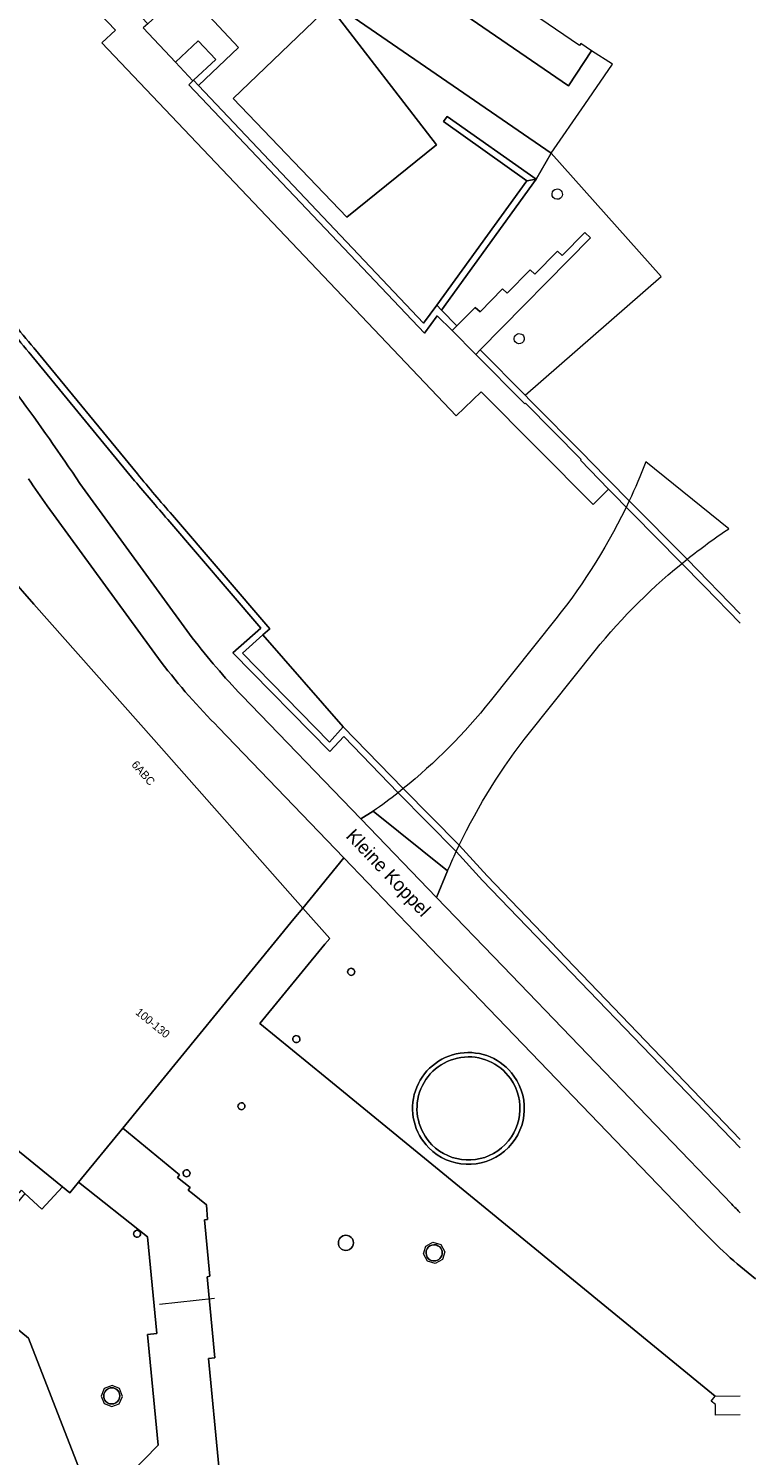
# Model space of a CAD drawing. Header units: metres. Extents: x 151448 to 154749, y 463108 to 465296.
# Tile 297 of 449: x 154680 to 154748, y 463488 to 463620. Entities that reach past the tile are written whole.
import ezdxf
from ezdxf.enums import TextEntityAlignment as Align

# ---------------------------------------------------------------- set-up
doc = ezdxf.new("R2010")
doc.units = ezdxf.units.M
for name, color, linetype, lineweight in [('B-PV-GK-BESCHOEIING-G', 253, 'Continuous', 9), ('B-PV-GK-KADEMUUR-GV', 253, 'Continuous', 9), ('B-PV-GR-GROENVOORZIENING-GV', 253, 'Continuous', 9), ('B-PV-IE-TERREINAFSCHEIDING_KUNSTMATIG_HEKWERK-G', 253, 'Continuous', 9), ('B-PV-IE-TERREINAFSCHEIDING_KUNSTMATIG_MUUR-GV', 253, 'Continuous', 9), ('B-PV-KW-KUNSTWERK_DEK-GV', 253, 'Continuous', 9), ('B-PV-KW-KUNSTWERK_STEIGER-GV', 253, 'Continuous', 9), ('B-PV-OG-BEBOUWING-GV', 1, 'Continuous', 9), ('B-PV-OG-BEBOUWING-T18', 2, 'Continuous', 9), ('B-PV-OG-TERREIN_BEGROEID-GV', 253, 'Continuous', 9), ('B-PV-OG-TOPOGRAFIE-T18', 2, 'Continuous', 9), ('B-PV-OG-WATER-GV', 253, 'Continuous', 9), ('B-PV-VH-GESLOTENVERHARDING_ASFALT-GV', 253, 'Continuous', 9), ('B-PV-VH-GESLOTENVERHARDING_BETON-GV', 253, 'Continuous', 9), ('B-PV-VH-OPENVERHARDING_BETONELEMENT-GV', 253, 'Continuous', 9), ('B-PV-VH-OPENVERHARDING_BETONSTRAATSTEEN-GV', 253, 'Continuous', 9), ('B-PV-VH-OPENVERHARDING_SIERBESTRATING-GV', 253, 'Continuous', 9), ('B-PV-VH-OPENVERHARDING_STRAATBAKSTEEN-GV', 253, 'Continuous', 9)]:
    doc.layers.add(name, color=color, linetype=linetype, lineweight=lineweight)
doc.styles.add('Drong', font='txt', dxfattribs={"height": 1.8})

msp = doc.modelspace()

# ---------------------------------------------------------------- linework, layer by layer
at = {"layer": 'B-PV-GK-BESCHOEIING-G', "flags": 128}
msp.add_lwpolyline([(154746.161, 463517.359), (154722.793, 463541.675), (154720.218, 463544.503), (154715.036, 463549.739), (154709.523, 463555.44), (154702.098, 463563.904), (154702.745, 463564.46), (154693.749, 463574.956)], dxfattribs=at)
at = {"layer": 'B-PV-GK-KADEMUUR-GV', "flags": 128}
msp.add_lwpolyline([(154719.558, 463591.991), (154720.008, 463592.429), (154718.589, 463593.887), (154718.147, 463594.341), (154716.929, 463592.66), (154696.147, 463614.612), (154695.705, 463615.079), (154695.647, 463615.024), (154695.273, 463614.675), (154717.016, 463591.75), (154718.193, 463593.363)], close=True, dxfattribs=at)
at = {"layer": 'B-PV-GK-KADEMUUR-GV'}
for points in [[(154676.6, 463594.632, -0.0105561), (154680.485, 463589.991)], [(154680.948, 463590.39, 0.0056337), (154677.047, 463595.037)], [(154690.264, 463578.121, 0.0018301), (154693.311, 463574.566)], [(154693.749, 463574.956, -0.0096576), (154690.52, 463578.771)]]:
    msp.add_lwpolyline(points, format="xyb", dxfattribs=at)
at = {"layer": 'B-PV-GK-KADEMUUR-GV', "flags": 128}
for points in [[(154680.485, 463589.991), (154690.264, 463578.121)], [(154690.52, 463578.771), (154680.948, 463590.39)], [(154746.161, 463565.862), (154741.244, 463570.886), (154735.907, 463576.271), (154732.242, 463580.006), (154731.806, 463580.452), (154726.737, 463585.577), (154726.296, 463586.022), (154722.16, 463590.204), (154721.75, 463589.787), (154726.289, 463585.225), (154726.349, 463585.285), (154731.475, 463580.106), (154731.404, 463580.035), (154734.008, 463577.36), (154742.862, 463568.375), (154746.161, 463565.004)], [(154693.311, 463574.566), (154701.907, 463564.539), (154699.312, 463562.247), (154708.271, 463553.139), (154709.565, 463554.542), (154714.581, 463549.355), (154719.945, 463543.937), (154722.371, 463541.267), (154746.161, 463516.578)], [(154746.161, 463517.359), (154722.793, 463541.675), (154720.218, 463544.503), (154720.215, 463544.506), (154715.047, 463549.728), (154715.036, 463549.739), (154709.523, 463555.44), (154708.249, 463554.016), (154700.206, 463562.225), (154702.098, 463563.904), (154702.745, 463564.46), (154693.749, 463574.956)]]:
    msp.add_lwpolyline(points, dxfattribs=at)
at = {"layer": 'B-PV-GR-GROENVOORZIENING-GV'}
for points in [[(154709.738, 463508.52, 0.9679452), (154709.749, 463507.116)], [(154709.749, 463507.116, 1.0149511), (154709.738, 463508.52)], [(154718.42, 463507.441, 1.0028456), (154717.395, 463506.359)], [(154717.395, 463506.359, 0.9933604), (154718.42, 463507.441)], [(154688.683, 463494.238, 0.9708264), (154687.61, 463493.186)], [(154687.61, 463493.186, 1.0141163), (154688.683, 463494.238)]]:
    msp.add_lwpolyline(points, format="xyb", dxfattribs=at)
at = {"layer": 'B-PV-IE-TERREINAFSCHEIDING_KUNSTMATIG_HEKWERK-G', "flags": 128}
for points in [[(154717.147, 463507.514), (154717.799, 463507.884), (154718.514, 463507.67), (154718.884, 463507.005), (154718.678, 463506.29), (154718.014, 463505.929), (154717.293, 463506.134), (154716.929, 463506.792)], [(154687.463, 463494.378), (154687.169, 463493.68), (154687.459, 463492.986), (154688.142, 463492.71), (154688.838, 463492.98), (154689.142, 463493.655), (154688.868, 463494.374), (154688.182, 463494.652)]]:
    msp.add_lwpolyline(points, close=True, dxfattribs=at)
msp.add_lwpolyline([(154692.552, 463502.177), (154697.622, 463502.715)], dxfattribs=at)
at = {"layer": 'B-PV-IE-TERREINAFSCHEIDING_KUNSTMATIG_MUUR-GV', "flags": 128}
msp.add_lwpolyline([(154726.453, 463605.801), (154718.147, 463594.341), (154718.589, 463593.887), (154727.323, 463605.952)], close=True, dxfattribs=at)
at = {"layer": 'B-PV-IE-TERREINAFSCHEIDING_KUNSTMATIG_MUUR-GV'}
for points in [[(154725.272, 463523.211, 1.0860506), (154717.417, 463516.586)], [(154717.7, 463516.876, -1.0863103), (154724.955, 463522.97)], [(154717.417, 463516.586, 0.9216753), (154725.272, 463523.211)], [(154724.955, 463522.97, -0.921338), (154717.7, 463516.876)]]:
    msp.add_lwpolyline(points, format="xyb", dxfattribs=at)
at = {"layer": 'B-PV-KW-KUNSTWERK_DEK-GV'}
for points in [[(154737.452, 463579.874, -0.017755), (154735.907, 463576.271)], [(154735.907, 463576.271, -0.0580635), (154729.14, 463565.396)], [(154741.244, 463570.886, -0.0215398), (154745.116, 463573.712)], [(154732.761, 463562.473, -0.0537791), (154741.244, 463570.886)], [(154723.078, 463557.788, -0.0537567), (154715.047, 463549.728)], [(154720.215, 463544.507, -0.0557415), (154726.695, 463554.874)], [(154714.581, 463549.355, -0.0132036), (154712.288, 463547.641)], [(154719.145, 463542.136, -0.0088619), (154719.945, 463543.937)]]:
    msp.add_lwpolyline(points, format="xyb", dxfattribs=at)
at = {"layer": 'B-PV-KW-KUNSTWERK_DEK-GV', "flags": 128}
for points in [[(154745.116, 463573.712), (154737.452, 463579.874)], [(154729.14, 463565.396), (154723.078, 463557.788)], [(154726.695, 463554.874), (154732.761, 463562.473)], [(154715.047, 463549.728), (154714.581, 463549.355)], [(154712.288, 463547.641), (154719.145, 463542.136)], [(154719.945, 463543.937), (154720.215, 463544.507)]]:
    msp.add_lwpolyline(points, dxfattribs=at)
at = {"layer": 'B-PV-KW-KUNSTWERK_STEIGER-GV', "flags": 128}
msp.add_lwpolyline([(154685.63, 463622.733), (154688.493, 463619.72), (154687.243, 463618.531), (154719.95, 463584.108), (154722.26, 463586.339), (154732.571, 463575.936), (154734.008, 463577.36), (154731.404, 463580.035), (154731.475, 463580.106), (154726.349, 463585.285), (154726.289, 463585.225), (154721.75, 463589.787), (154719.558, 463591.991), (154718.193, 463593.363), (154717.016, 463591.75), (154695.273, 463614.675), (154695.647, 463615.024), (154694.03, 463616.746), (154691.06, 463619.908)], dxfattribs=at)
at = {"layer": 'B-PV-OG-BEBOUWING-GV', "flags": 128}
msp.add_lwpolyline([(154683.615, 463512.979), (154684.289, 463512.431), (154685.089, 463513.408), (154689.159, 463518.386), (154704.957, 463537.708), (154705.78, 463538.714), (154692.028, 463554.254), (154680.959, 463566.761), (154678.64, 463569.382), (154661.979, 463548.969), (154661.917, 463549.019), (154661.631, 463548.669), (154659.598, 463546.181), (154652.898, 463537.98), (154660.567, 463531.696), (154671.787, 463522.503), (154671.834, 463522.561)], close=True, dxfattribs=at)
at = {"layer": 'B-PV-OG-BEBOUWING-GV'}
for points in [[(154710.085, 463533.108, 1), (154710.41, 463532.545)], [(154710.41, 463532.545, 1), (154710.085, 463533.108)], [(154705.468, 463526.779, 1), (154704.905, 463526.454)], [(154704.905, 463526.454, 1), (154705.468, 463526.779)], [(154700.403, 463520.594, 0.9978956), (154699.841, 463520.269)], [(154699.841, 463520.269, 1.0021047), (154700.403, 463520.594)], [(154695.333, 463514.411, 1), (154694.77, 463514.086)], [(154694.77, 463514.086, 1), (154695.333, 463514.411)], [(154690.772, 463508.816, 0.9973367), (154690.209, 463508.491)], [(154690.209, 463508.491, 1), (154690.772, 463508.816)]]:
    msp.add_lwpolyline(points, format="xyb", dxfattribs=at)
at = {"layer": 'B-PV-OG-TERREIN_BEGROEID-GV'}
for points in [[(154724.955, 463522.97, 1.0863103), (154717.7, 463516.876)], [(154717.7, 463516.876, 0.921338), (154724.955, 463522.97)]]:
    msp.add_lwpolyline(points, format="xyb", dxfattribs=at)
at = {"layer": 'B-PV-OG-WATER-GV', "flags": 128}
for points in [[(154746.161, 463565.004), (154742.862, 463568.375), (154734.008, 463577.36), (154731.404, 463580.035), (154731.475, 463580.106), (154726.349, 463585.285), (154726.289, 463585.225), (154721.75, 463589.787), (154719.558, 463591.991), (154718.193, 463593.363), (154717.016, 463591.75), (154695.273, 463614.675), (154695.647, 463615.024), (154694.03, 463616.746), (154691.06, 463619.908)], [(154680.948, 463590.39), (154690.52, 463578.771)], [(154693.749, 463574.956), (154702.745, 463564.46), (154702.098, 463563.904), (154709.523, 463555.44), (154715.036, 463549.739), (154715.047, 463549.728), (154720.215, 463544.506), (154720.218, 463544.503), (154722.793, 463541.675), (154746.161, 463517.359)]]:
    msp.add_lwpolyline(points, dxfattribs=at)
at = {"layer": 'B-PV-OG-WATER-GV'}
for points in [[(154677.047, 463595.037, -0.0056337), (154680.948, 463590.39)], [(154690.52, 463578.771, 0.0096576), (154693.749, 463574.956)]]:
    msp.add_lwpolyline(points, format="xyb", dxfattribs=at)
at = {"layer": 'B-PV-VH-GESLOTENVERHARDING_ASFALT-GV'}
for points in [[(154737.452, 463579.874, -0.017755), (154735.907, 463576.271)], [(154735.907, 463576.271, -0.0580635), (154729.14, 463565.396)], [(154741.244, 463570.886, -0.0215398), (154745.116, 463573.712)], [(154732.761, 463562.473, -0.0537791), (154741.244, 463570.886)], [(154723.078, 463557.788, -0.0537567), (154715.047, 463549.728)], [(154720.215, 463544.507, -0.0557415), (154726.695, 463554.874)], [(154714.581, 463549.355, -0.0132036), (154712.288, 463547.641)], [(154719.145, 463542.136, -0.0088619), (154719.945, 463543.937)]]:
    msp.add_lwpolyline(points, format="xyb", dxfattribs=at)
at = {"layer": 'B-PV-VH-GESLOTENVERHARDING_ASFALT-GV', "flags": 128}
for points in [[(154745.116, 463573.712), (154737.452, 463579.874)], [(154729.14, 463565.396), (154723.078, 463557.788)], [(154726.695, 463554.874), (154732.761, 463562.473)], [(154715.047, 463549.728), (154714.581, 463549.355)], [(154712.288, 463547.641), (154719.145, 463542.136)], [(154719.945, 463543.937), (154720.215, 463544.507)]]:
    msp.add_lwpolyline(points, dxfattribs=at)
at = {"layer": 'B-PV-VH-GESLOTENVERHARDING_BETON-GV', "flags": 128}
msp.add_lwpolyline([(154680.132, 463512.384), (154681.71, 463510.934), (154683.615, 463512.979), (154671.834, 463522.561), (154671.787, 463522.503), (154660.567, 463531.696), (154658.676, 463529.361), (154660.399, 463527.771), (154660.597, 463527.983), (154663.6, 463525.196), (154663.806, 463525.428), (154666.794, 463522.651), (154667.005, 463522.877), (154670.008, 463520.095), (154670.23, 463520.326), (154673.136, 463517.638), (154673.337, 463517.857), (154676.392, 463515.023), (154676.586, 463515.25), (154679.629, 463512.441), (154679.822, 463512.669)], close=True, dxfattribs=at)
at = {"layer": 'B-PV-VH-OPENVERHARDING_BETONELEMENT-GV', "flags": 128}
msp.add_lwpolyline([(154698.047, 463487.195), (154697.079, 463497.157), (154697.655, 463497.217), (154696.965, 463504.686), (154697.211, 463504.732), (154696.705, 463509.947), (154697.001, 463509.973), (154696.885, 463511.316), (154695.59, 463512.377), (154695.201, 463512.696), (154695.381, 463512.914), (154694.222, 463513.863), (154694.406, 463514.088), (154689.159, 463518.386), (154685.089, 463513.408), (154691.438, 463508.36), (154691.531, 463507.414), (154692.319, 463499.448), (154691.443, 463499.373), (154692.433, 463489.15), (154688.619, 463485.251)], dxfattribs=at)
at = {"layer": 'B-PV-VH-OPENVERHARDING_BETONSTRAATSTEEN-GV', "flags": 128}
msp.add_lwpolyline([(154699.361, 463613.394), (154709.85, 463602.452), (154718.137, 463609.129), (154708.26, 463621.927)], close=True, dxfattribs=at)
at = {"layer": 'B-PV-VH-OPENVERHARDING_SIERBESTRATING-GV', "flags": 128}
for points in [[(154694.03, 463616.746), (154696.128, 463618.717), (154697.751, 463616.989), (154695.705, 463615.079), (154696.147, 463614.612), (154699.839, 463618.101), (154694.864, 463623.467), (154691.475, 463620.297), (154691.06, 463619.908)], [(154695.705, 463615.079), (154697.751, 463616.989), (154696.128, 463618.717), (154694.03, 463616.746), (154695.647, 463615.024)], [(154727.323, 463605.952), (154719.108, 463611.74), (154718.769, 463611.265), (154726.453, 463605.801)], [(154720.008, 463592.429), (154719.558, 463591.991), (154721.75, 463589.787), (154722.16, 463590.204), (154732.323, 463600.539), (154731.825, 463601.036), (154729.709, 463598.905), (154729.288, 463599.318), (154727.185, 463597.195), (154726.778, 463597.582), (154724.645, 463595.444), (154724.229, 463595.831), (154722.138, 463593.729), (154721.696, 463594.12)], [(154702.098, 463563.904), (154700.206, 463562.225), (154708.249, 463554.016), (154709.523, 463555.44)], [(154675.819, 463502.842), (154680.478, 463499.03), (154686.951, 463482.325), (154689.223, 463484.663), (154688.619, 463485.251), (154692.433, 463489.15), (154691.443, 463499.373), (154692.319, 463499.448), (154691.531, 463507.414), (154691.438, 463508.36), (154685.089, 463513.408), (154684.289, 463512.431), (154683.615, 463512.979), (154681.71, 463510.934), (154680.132, 463512.384), (154673.703, 463504.581)]]:
    msp.add_lwpolyline(points, close=True, dxfattribs=at)
for points in [[(154746.161, 463491.943), (154743.87, 463491.936), (154743.872, 463492.903), (154743.483, 463493.22), (154743.848, 463493.668), (154707.833, 463523.136), (154701.826, 463528.051), (154707.83, 463535.364), (154708.27, 463535.9), (154705.78, 463538.714), (154704.957, 463537.708), (154689.159, 463518.386), (154694.406, 463514.088), (154694.222, 463513.863), (154695.381, 463512.914), (154695.201, 463512.696), (154695.59, 463512.377), (154696.885, 463511.316), (154697.001, 463509.973), (154696.705, 463509.947), (154697.211, 463504.732), (154696.965, 463504.686), (154697.655, 463497.217), (154697.079, 463497.157), (154698.047, 463487.195)], [(154686.951, 463482.325), (154680.478, 463499.03), (154675.819, 463502.842), (154670.447, 463496.286), (154670.493, 463496.248), (154665.288, 463489.877), (154665.234, 463489.921), (154641.572, 463460.996)]]:
    msp.add_lwpolyline(points, dxfattribs=at)
at = {"layer": 'B-PV-VH-OPENVERHARDING_SIERBESTRATING-GV'}
for points in [[(154699.841, 463520.269, -0.9978956), (154700.403, 463520.594)], [(154700.403, 463520.594, -1.0021047), (154699.841, 463520.269)], [(154694.77, 463514.086, -1), (154695.333, 463514.411)], [(154695.333, 463514.411, -1), (154694.77, 463514.086)], [(154690.209, 463508.491, -0.9973367), (154690.772, 463508.816)], [(154690.772, 463508.816, -1), (154690.209, 463508.491)], [(154709.749, 463507.116, -0.9679452), (154709.738, 463508.52)], [(154709.738, 463508.52, -1.0149511), (154709.749, 463507.116)], [(154717.395, 463506.359, -1.0028456), (154718.42, 463507.441)], [(154718.42, 463507.441, -0.9933604), (154717.395, 463506.359)], [(154687.61, 463493.186, -0.9708264), (154688.683, 463494.238)], [(154688.683, 463494.238, -1.0141163), (154687.61, 463493.186)]]:
    msp.add_lwpolyline(points, format="xyb", dxfattribs=at)
at = {"layer": 'B-PV-VH-OPENVERHARDING_STRAATBAKSTEEN-GV', "flags": 128}
for points in [[(154555.822, 463723.419), (154559.723, 463721.406), (154575.34, 463713.423), (154585.642, 463708.128), (154593.002, 463703.15), (154591.649, 463702.654), (154698.916, 463628.85), (154728.721, 463608.343), (154731.822, 463612.85), (154734.368, 463616.582), (154732.433, 463617.805), (154730.296, 463614.578), (154704.429, 463632.328), (154706.653, 463635.534), (154704.759, 463636.882), (154702.528, 463633.648), (154650.458, 463669.474), (154637.447, 463678.461), (154607.735, 463699.028)], [(154565.653, 463709.912), (154579.362, 463703.013), (154587.653, 463697.074), (154644.372, 463656.446), (154645.457, 463657.958), (154645.938, 463657.646), (154646.666, 463658.698), (154653.354, 463653.936), (154651.551, 463651.325), (154677.728, 463632.707), (154682.154, 463629.305), (154686.39, 463625.669), (154691.475, 463620.297), (154694.864, 463623.467), (154699.839, 463618.101), (154696.147, 463614.612), (154716.929, 463592.66), (154718.147, 463594.341), (154726.453, 463605.801), (154718.769, 463611.265), (154719.108, 463611.74), (154727.323, 463605.952), (154728.721, 463608.343), (154698.916, 463628.85)], [(154690.264, 463578.121), (154680.485, 463589.991)], [(154695.567, 463563.641), (154685.207, 463577.878)], [(154685.207, 463577.878), (154695.567, 463563.641)], [(154682.181, 463575.828), (154692.723, 463561.398)], [(154692.723, 463561.398), (154682.181, 463575.828)], [(154746.161, 463516.578), (154722.371, 463541.267), (154719.945, 463543.937), (154714.581, 463549.355), (154709.565, 463554.542), (154708.271, 463553.139), (154699.312, 463562.247), (154701.907, 463564.539), (154693.311, 463574.566)], [(154678.64, 463569.382), (154680.959, 463566.761), (154692.028, 463554.254), (154705.78, 463538.714), (154709.57, 463543.346), (154698.008, 463555.372)], [(154745.382, 463511.375), (154724.232, 463533.359), (154718.138, 463539.674), (154711.135, 463546.931), (154700.15, 463558.314)], [(154700.15, 463558.314), (154711.135, 463546.931), (154712.288, 463547.641), (154719.145, 463542.136), (154718.138, 463539.674), (154724.232, 463533.359), (154745.382, 463511.375)], [(154698.008, 463555.372), (154709.57, 463543.346), (154718.32, 463534.245), (154742.441, 463509.189)], [(154742.441, 463509.189), (154718.32, 463534.245), (154709.57, 463543.346), (154705.78, 463538.714), (154708.27, 463535.9), (154707.83, 463535.364), (154701.826, 463528.051), (154707.833, 463523.136), (154743.848, 463493.668)], [(154743.848, 463493.668), (154746.161, 463493.697)]]:
    msp.add_lwpolyline(points, dxfattribs=at)
for points in [[(154731.445, 463618.462), (154731.328, 463618.3), (154726.217, 463621.766), (154725.561, 463620.782), (154725.31, 463620.957), (154725.416, 463621.116), (154712.229, 463630.196), (154712.105, 463630.019), (154711.883, 463630.233), (154712.521, 463631.163), (154707.346, 463634.808), (154707.462, 463634.965), (154706.653, 463635.534), (154704.429, 463632.328), (154730.296, 463614.578), (154732.433, 463617.805)], [(154699.361, 463613.394), (154708.26, 463621.927), (154718.137, 463609.129), (154709.85, 463602.452)], [(154728.721, 463608.343), (154727.323, 463605.952), (154718.589, 463593.887), (154720.008, 463592.429), (154721.696, 463594.12), (154722.138, 463593.729), (154724.229, 463595.831), (154724.645, 463595.444), (154726.778, 463597.582), (154727.185, 463597.195), (154729.288, 463599.318), (154729.709, 463598.905), (154731.825, 463601.036), (154732.323, 463600.539), (154722.16, 463590.204), (154726.296, 463586.022), (154738.85, 463596.987)], [(154711.135, 463546.931), (154718.138, 463539.674), (154719.145, 463542.136), (154712.288, 463547.641)]]:
    msp.add_lwpolyline(points, close=True, dxfattribs=at)
at = {"layer": 'B-PV-VH-OPENVERHARDING_STRAATBAKSTEEN-GV'}
for points in [[(154729.569, 463604.206, -0.9733807), (154728.941, 463604.929)], [(154728.941, 463604.929, -1.0266195), (154729.569, 463604.206)], [(154680.485, 463589.991, 0.0105561), (154676.6, 463594.632)], [(154685.207, 463577.878, 0.0237966), (154673.38, 463593.906)], [(154673.38, 463593.906, -0.0237966), (154685.207, 463577.878)], [(154725.396, 463590.943, -1.0453039), (154726.167, 463591.497)], [(154726.167, 463591.497, -0.918453), (154725.396, 463590.943)], [(154680.468, 463578.303, 0.0094974), (154682.181, 463575.828)], [(154682.181, 463575.828, -0.0094974), (154680.468, 463578.303)], [(154693.311, 463574.566, -0.0018301), (154690.264, 463578.121)], [(154700.15, 463558.314, -0.0242178), (154695.567, 463563.641)], [(154695.567, 463563.641, 0.0242178), (154700.15, 463558.314)], [(154692.723, 463561.398, 0.0350928), (154698.008, 463555.372)], [(154698.008, 463555.372, -0.0350928), (154692.723, 463561.398)], [(154710.41, 463532.545, -1), (154710.085, 463533.108)], [(154710.085, 463533.108, -1), (154710.41, 463532.545)], [(154704.905, 463526.454, -1), (154705.468, 463526.779)], [(154705.468, 463526.779, -1), (154704.905, 463526.454)], [(154717.417, 463516.586, -1.0860506), (154725.272, 463523.211)], [(154725.272, 463523.211, -0.9216753), (154717.417, 463516.586)], [(154746.161, 463510.593, -0.0054092), (154745.382, 463511.375)], [(154745.382, 463511.375, 0.0054092), (154746.161, 463510.593, 0.0054092)], [(154747.563, 463504.503, -0.0397665), (154742.441, 463509.189)], [(154742.441, 463509.189, 0.0397665), (154747.563, 463504.503)]]:
    msp.add_lwpolyline(points, format="xyb", dxfattribs=at)

# ---------------------------------------------------------------- texts
at = {"layer": 'B-PV-OG-BEBOUWING-T18', "style": 'Drong'}
for s, rotation, p in [('6ABC', 311.5, (154691.064, 463551.169)), ('100-130', 320.7, (154691.938, 463528.105))]:
    msp.add_text(s, height=0.75, rotation=rotation, dxfattribs=at).set_placement(p, align=Align.MIDDLE)
at = {"layer": 'B-PV-OG-TOPOGRAFIE-T18', "style": 'Drong'}
msp.add_text('Kleine Koppel', height=1.25, rotation=313.5, dxfattribs=at).set_placement((154713.572, 463541.864), align=Align.MIDDLE)

doc.saveas('drawing.dxf')
